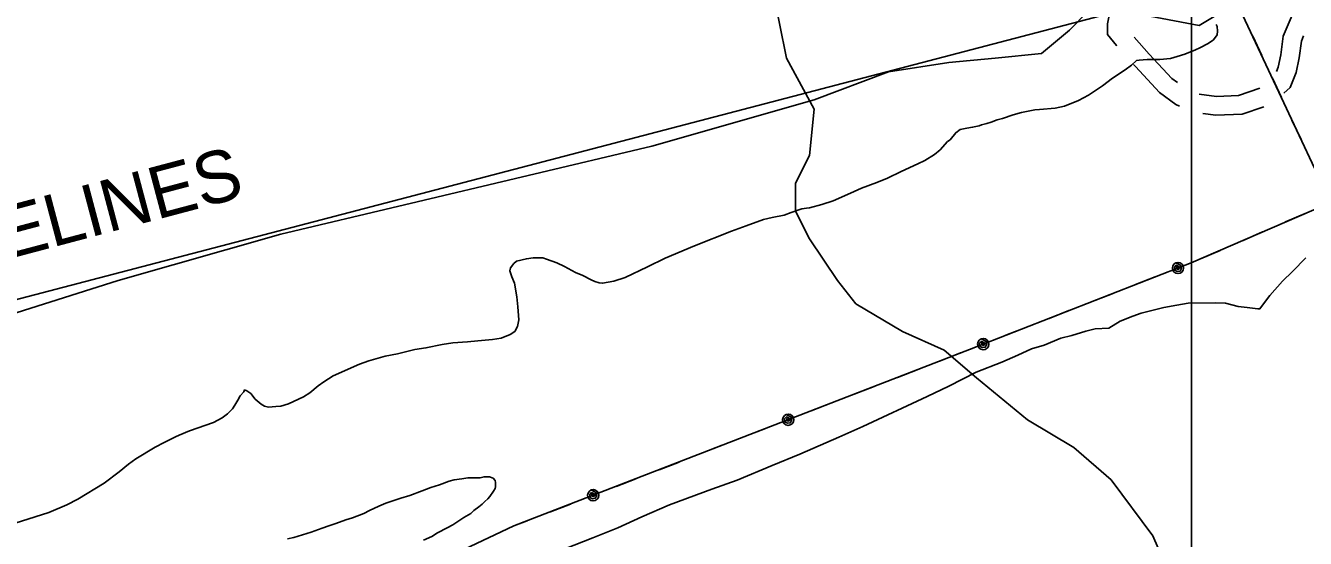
# Model space of a CAD drawing. Extents: x 3250478 to 3288318, y 788638 to 816472.
# Drawn here: x 3278971 to 3281015, y 806808 to 807628 of the extents above; entities that cross this region are included whole.
import ezdxf

# ---------------------------------------------------------------- set-up
doc = ezdxf.new("R2010")
doc.units = 0
for name, color, linetype in [('V-GRID-MAJR', 7, 'Continuous'), ('V-ROAD-CNTR', 7, 'Continuous'), ('V-SITE-VEGE', 7, 'Continuous'), ('V-TOPO-SHOR', 7, 'Continuous'), ('V-UTIL-IDEN', 7, 'Continuous'), ('V-UTIL-LINE', 7, 'Continuous')]:
    doc.layers.add(name, color=color, linetype=linetype)

msp = doc.modelspace()

# ---------------------------------------------------------------- linework, layer by layer
at = {"layer": 'V-GRID-MAJR'}
msp.add_spline([(3280833.3, 794015.1), (3280833.3, 800075.3), (3280833.3, 806137.4), (3280833.3, 812199.6), (3280833.3, 812201.5)], degree=3, dxfattribs=at)
at = {"layer": 'V-ROAD-CNTR'}
for points in [[(3280713.9, 807595.6), (3280713.5, 807596.1), (3280699, 807613.8), (3280699.2, 807625.7), (3280699.3, 807630.4), (3280701.1, 807641), (3280701.4, 807643.5), (3280698.8, 807654.7), (3280690.8, 807667.5), (3280678.6, 807683.2), (3280678.5, 807683.3)], [(3280996.3, 807649), (3280995.7, 807648.1), (3280979.6, 807610.9), (3280975.9, 807581), (3280971.9, 807561.5), (3280969.2, 807554.7)], [(3280810.8, 807537.1), (3280802, 807543.4), (3280765.9, 807582.4), (3280741.9, 807609.2)], [(3281012.4, 807611.2), (3281008.9, 807603), (3281005.5, 807576.1), (3281000.8, 807552.8), (3280991.1, 807529), (3280981.1, 807519.8)], [(3280814, 807499.1), (3280808.5, 807501.8), (3280782, 807520.8), (3280743.7, 807562.2), (3280740.5, 807565.8)], [(3280942.7, 807527.8), (3280908.6, 807515.9), (3280873.5, 807514.7), (3280845.6, 807518.1)], [(3280949, 807498.2), (3280914.2, 807486.1), (3280872.2, 807484.7), (3280851.7, 807487.2)]]:
    msp.add_lwpolyline(points, dxfattribs=at)
at = {"layer": 'V-SITE-VEGE'}
for points in [[(3280872.8, 807629.3), (3280874.5, 807626.4), (3280874.9, 807618.9), (3280874.2, 807613.1), (3280868.3, 807605.1), (3280860.1, 807599.4), (3280846.7, 807592.2), (3280839.6, 807588.8), (3280822.7, 807582.2), (3280810.5, 807578.3), (3280800, 807575), (3280782.6, 807573.6), (3280772.2, 807573.8), (3280762.4, 807573.4), (3280749.6, 807572.5), (3280745.5, 807572), (3280737.3, 807564.6), (3280727.3, 807557.2), (3280707.4, 807543.7), (3280691, 807531.8), (3280668.7, 807516.6), (3280652.9, 807508.2), (3280630.7, 807498.8), (3280615.6, 807495.6), (3280590.7, 807493.7), (3280583.2, 807493.3), (3280561.7, 807489), (3280548.3, 807485.2), (3280531.4, 807479.1), (3280523.2, 807477), (3280513.3, 807473.7), (3280506.4, 807471.5), (3280498.2, 807469.3), (3280494.1, 807467.6), (3280483.7, 807465.5), (3280474.4, 807463.9), (3280463.9, 807461.8), (3280456.9, 807456.7), (3280448, 807445.3), (3280443.9, 807442.5), (3280432.1, 807429.4), (3280422.7, 807422), (3280407.4, 807412.5), (3280396.3, 807406.9), (3280369.5, 807394.6), (3280347.9, 807384), (3280331, 807377.3), (3280306.5, 807367.9)], [(3280306.5, 807367.9), (3280289, 807360.2), (3280261, 807347.9), (3280242.9, 807341.9), (3280223.1, 807336.4), (3280218.5, 807335.9), (3280210.9, 807334.9), (3280194, 807328.9), (3280183, 807325), (3280163.8, 807321.3), (3280149.8, 807318.1), (3280121.9, 807308.1), (3280098.5, 807299.3), (3280039.6, 807276), (3279993, 807256), (3279964.3, 807242.1), (3279928.7, 807225.3), (3279910.7, 807219.3), (3279892.7, 807216.1), (3279887.5, 807216.8), (3279880.6, 807218.7), (3279874.8, 807221.7), (3279861, 807228.3), (3279849.5, 807233.1), (3279831.8, 807242.7), (3279819.7, 807248.7), (3279803, 807254.8), (3279797.3, 807256.7), (3279782.2, 807256.9), (3279771.2, 807255.4), (3279755.5, 807251.6), (3279750.8, 807247.6), (3279745.5, 807240.8), (3279744.8, 807236.2), (3279748.1, 807226.3), (3279752, 807216.4), (3279755.6, 807194.3), (3279757.7, 807178.6), (3279759, 807157.8), (3279757.1, 807146.8), (3279752.9, 807139.3), (3279745.3, 807134.3), (3279730.7, 807128.2), (3279716.8, 807126.1), (3279693.6, 807124.2), (3279677.3, 807122.7), (3279653.6, 807120.9), (3279636.7, 807118.3), (3279610.6, 807112.9), (3279593.2, 807110.4), (3279565.2, 807103.3), (3279545.5, 807099.6), (3279519.3, 807092), (3279504.7, 807087), (3279462.7, 807068.1), (3279447.5, 807058.5), (3279438.7, 807052.3), (3279425.2, 807041), (3279415.2, 807034.8), (3279399.4, 807027), (3279391.3, 807023.7), (3279379.1, 807019.8), (3279370.9, 807019.4), (3279359.3, 807018.4), (3279353, 807019.7), (3279347.3, 807022.7), (3279338.1, 807031), (3279330.8, 807039.8), (3279324.5, 807044.5), (3279321, 807045.8), (3279319.8, 807042.9), (3279313.9, 807036), (3279310.3, 807029.2), (3279305.5, 807021.1), (3279302, 807015.4), (3279293.7, 807007.5), (3279285.5, 807001.2), (3279271.5, 806993.4), (3279233, 806980.2), (3279216.7, 806973.5), (3279210.8, 806970.7), (3279192.7, 806961.8), (3279178.1, 806954), (3279147.1, 806935.4), (3279135.9, 806926.9), (3279120.7, 806915), (3279096.6, 806896.9), (3279054.5, 806871.1), (3279036.9, 806862.1), (3279008.3, 806849.9), (3278986.8, 806842.7), (3278954.8, 806832.9)], [(3280994.7, 807234.7), (3281015.9, 807256.6)], [(3279805.3, 806781.1), (3279877.2, 806809.3), (3279916.9, 806825.1), (3279955.5, 806843), (3279999.5, 806862), (3280067.1, 806886.9), (3280108, 806901.6), (3280163.7, 806925.2), (3280207.7, 806943.2), (3280269.9, 806970.1), (3280308.5, 806987), (3280411.4, 807035.1), (3280445.7, 807051.8), (3280489.7, 807074.1), (3280530.4, 807089.9), (3280556.2, 807101.2), (3280577.6, 807111.2), (3280598.1, 807117), (3280624.9, 807128.2), (3280642.1, 807132.8), (3280664.7, 807139.6), (3280679.7, 807143.1), (3280701.3, 807144.5), (3280719.5, 807155.7), (3280739.9, 807163.5), (3280752.8, 807168.1), (3280789.3, 807177.3), (3280809.8, 807180.9), (3280828.1, 807184.4), (3280872.4, 807185.1), (3280887.5, 807184.3), (3280908.1, 807179.2), (3280922.2, 807177.3), (3280939.5, 807175.4), (3280942.7, 807175.5), (3280950.1, 807185.3), (3280958.6, 807196.3), (3280978.7, 807219.3), (3280994.7, 807234.7)], [(3279389.7, 806807.7), (3279399.6, 806809.9), (3279427.5, 806818.6), (3279445, 806824.7), (3279455.5, 806828.5), (3279466.6, 806832.4), (3279482.9, 806837.9), (3279493.4, 806841.2), (3279511.5, 806848.4), (3279520.8, 806852.8), (3279535.4, 806860.1), (3279546.5, 806864.5), (3279570.4, 806872.8), (3279584.9, 806877.2), (3279604.7, 806884.3), (3279618.7, 806889.9), (3279632.1, 806894.3), (3279647.9, 806899.8), (3279656, 806901.9), (3279668.2, 806903.5), (3279677.5, 806905), (3279687.3, 806905.4), (3279697.2, 806905.3), (3279703.6, 806906.9), (3279712.3, 806906.7), (3279718, 806904.9), (3279721.4, 806900.8), (3279721.9, 806897.9), (3279721.8, 806890.9), (3279721.2, 806888), (3279718.8, 806884), (3279712.9, 806875.5), (3279709.3, 806871.5), (3279704.6, 806867.5), (3279700.5, 806862.9), (3279695.2, 806859), (3279687, 806853.3), (3279682.3, 806848.2), (3279671.1, 806842), (3279664.7, 806837.5)], [(3279664.7, 806837.5), (3279653.6, 806830.2), (3279644.8, 806825.1), (3279629, 806817.3), (3279620.2, 806811.7), (3279606.8, 806805.6)]]:
    msp.add_lwpolyline(points, dxfattribs=at)
at = {"layer": 'V-TOPO-SHOR'}
for points in [[(3280275.2, 809013.4), (3280453.1, 808650.4), (3280675.3, 808124.3), (3280793.9, 807827.9), (3280860.6, 807687.1), (3280882.8, 807650.1), (3280845.8, 807627.9), (3280727.2, 807650.1), (3280667.9, 807650.1), (3280638.3, 807620.5), (3280593.8, 807583.4), (3280519.8, 807576), (3280445.7, 807568.6), (3280349.3, 807553.8), (3280230.8, 807509.3), (3279971.5, 807435.2), (3279378.7, 807294.4), (3279119.4, 807220.4), (3278837.8, 807131.4)], [(3280793.9, 806761), (3280771.7, 806812.8), (3280705, 806901.8), (3280645.7, 806953.6), (3280571.6, 806998.1), (3280490.1, 807064.8), (3280438.2, 807109.2), (3280371.6, 807138.9), (3280297.5, 807183.3), (3280267.8, 807220.4), (3280223.4, 807287), (3280201.1, 807331.5), (3280201.1, 807376), (3280223.4, 807420.4), (3280230.8, 807494.5), (3280186.3, 807576), (3280164.1, 807687.1)]]:
    msp.add_lwpolyline(points, dxfattribs=at)
at = {"layer": 'V-UTIL-LINE'}
for points in [[(3276932.7, 805764.8), (3278622.8, 806316.6), (3279161.6, 806549.4), (3279751.2, 806828.3), (3280478.6, 807110.2), (3280833, 807248.7), (3281134.8, 807379.4), (3281256.4, 807484.9), (3282095.6, 807805.3), (3282972.8, 808147.6), (3283798, 808465.2), (3284614.9, 808781.7), (3285399, 809077), (3286070.1, 809288.6)], [(3286070.5, 809240.1), (3285425.9, 809008), (3284647.1, 808702.6), (3283819.2, 808408.1), (3282991.1, 808082), (3282130.7, 807750.6), (3281758.8, 807537.4), (3281468.3, 807419.1), (3281083.4, 807285.6), (3280820.8, 807846.2)], [(3275141.9, 805984.1), (3276656.8, 806515.5), (3276877.3, 806524.2), (3277840.2, 806866.7), (3278355.4, 807030.2), (3278608.8, 807099.2), (3280710.7, 807649.5), (3281181, 807775.1), (3281615.4, 807894.7)], [(3280931.1, 807610.8), (3280945.5, 807580)], [(3280962.5, 807543.8), (3280976.9, 807513)], [(3280993.8, 807476.7), (3281008.3, 807446)], [(3280983.7, 807314), (3281014.9, 807327.5)], [(3280915.8, 807284.6), (3280947, 807298.1)], [(3280847.9, 807255.2), (3280879.1, 807268.7)], [(3280811.8, 807240.5), (3280809.4, 807242.1), (3280809.5, 807239.8), (3280811.8, 807238.3), (3280814.4, 807239.6), (3280813.3, 807242.9), (3280809, 807244.9), (3280806.1, 807241.8), (3280806.6, 807236.9), (3280810.7, 807234.9), (3280815.1, 807235.6), (3280817.4, 807239.8), (3280815.7, 807245), (3280808.5, 807248.9), (3280805.6, 807247), (3280803.6, 807244.1), (3280802.8, 807240.7), (3280803.4, 807237.2), (3280805.3, 807234.2), (3280808.2, 807232.2), (3280811.6, 807231.5), (3280815.1, 807232.1), (3280818, 807234), (3280820.1, 807236.9), (3280820.8, 807240.3), (3280820.2, 807243.8), (3280818.3, 807246.7), (3280815.4, 807248.7), (3280812, 807249.5), (3280808.5, 807248.9)], [(3280743.8, 807213.9), (3280775.5, 807226.3)], [(3280674.9, 807187), (3280706.6, 807199.3)], [(3280606, 807160), (3280637.6, 807172.4)], [(3280537.1, 807133.1), (3280568.7, 807145.5)], [(3280500.7, 807118.9), (3280498.3, 807120.5), (3280498.4, 807118.2), (3280500.7, 807116.7), (3280503.3, 807118), (3280502.2, 807121.3), (3280498, 807123.3), (3280495, 807120.2), (3280495.5, 807115.3), (3280499.6, 807113.3), (3280504, 807114), (3280506.4, 807118.2), (3280504.7, 807123.4), (3280497.5, 807127.3), (3280494.5, 807125.4), (3280492.5, 807122.5), (3280491.7, 807119.1), (3280492.4, 807115.6), (3280494.2, 807112.6), (3280497.1, 807110.6), (3280500.6, 807109.9), (3280504, 807110.5), (3280507, 807112.4), (3280509, 807115.3), (3280509.7, 807118.7), (3280509.1, 807122.2), (3280507.2, 807125.1), (3280504.3, 807127.1), (3280500.9, 807127.9), (3280497.5, 807127.3)], [(3280432.7, 807092.4), (3280464.4, 807104.7)], [(3280363.7, 807065.7), (3280395.4, 807078)], [(3280294.7, 807039), (3280326.4, 807051.2)], [(3280225.7, 807012.2), (3280257.4, 807024.5)], [(3280189.3, 806998.1), (3280187, 806999.7), (3280187, 806997.4), (3280189.3, 806995.9), (3280191.9, 806997.3), (3280190.8, 807000.5), (3280186.6, 807002.5), (3280183.6, 806999.4), (3280184.1, 806994.6), (3280188.2, 806992.5), (3280192.6, 806993.2), (3280195, 806997.4), (3280193.3, 807002.7), (3280186.1, 807006.5), (3280183.1, 807004.6), (3280181.1, 807001.7), (3280180.3, 806998.3), (3280180.9, 806994.9), (3280182.8, 806991.9), (3280185.7, 806989.9), (3280189.1, 806989.1), (3280192.6, 806989.7), (3280195.6, 806991.6), (3280197.6, 806994.5), (3280198.3, 806997.9), (3280197.7, 807001.4), (3280195.8, 807004.3), (3280193, 807006.3), (3280189.5, 807007.1), (3280186.1, 807006.5)], [(3280121.3, 806971.7), (3280153, 806984)], [(3280052.3, 806945), (3280084, 806957.3)], [(3279983.3, 806918.2), (3280015, 806930.5)], [(3279914.3, 806891.5), (3279946, 806903.8)], [(3279877.9, 806877.4), (3279875.5, 806879), (3279875.6, 806876.7), (3279877.9, 806875.2), (3279880.5, 806876.6), (3279879.4, 806879.8), (3279875.2, 806881.8), (3279872.2, 806878.7), (3279872.7, 806873.9), (3279876.8, 806871.8), (3279881.2, 806872.5), (3279883.5, 806876.7), (3279881.8, 806882), (3279874.7, 806885.8), (3279871.7, 806883.9), (3279869.7, 806881), (3279868.9, 806877.6), (3279869.5, 806874.2), (3279871.4, 806871.2), (3279874.3, 806869.2), (3279877.7, 806868.4), (3279881.2, 806869), (3279884.1, 806870.9), (3279886.1, 806873.8), (3279886.9, 806877.2), (3279886.3, 806880.7), (3279884.4, 806883.6), (3279881.5, 806885.6), (3279878.1, 806886.4), (3279874.7, 806885.8)], [(3279809.8, 806851), (3279841.5, 806863.3)], [(3279741.2, 806823.5), (3279751.2, 806828.3), (3279772.5, 806836.6)]]:
    msp.add_lwpolyline(points, dxfattribs=at)

# ---------------------------------------------------------------- texts
at = {"layer": 'V-UTIL-IDEN'}
msp.add_text('2-30" GAS   PIPELINES', height=83, rotation=14.8819, dxfattribs=at).set_placement((3278170.5, 807049.1))

doc.saveas('drawing.dxf')
